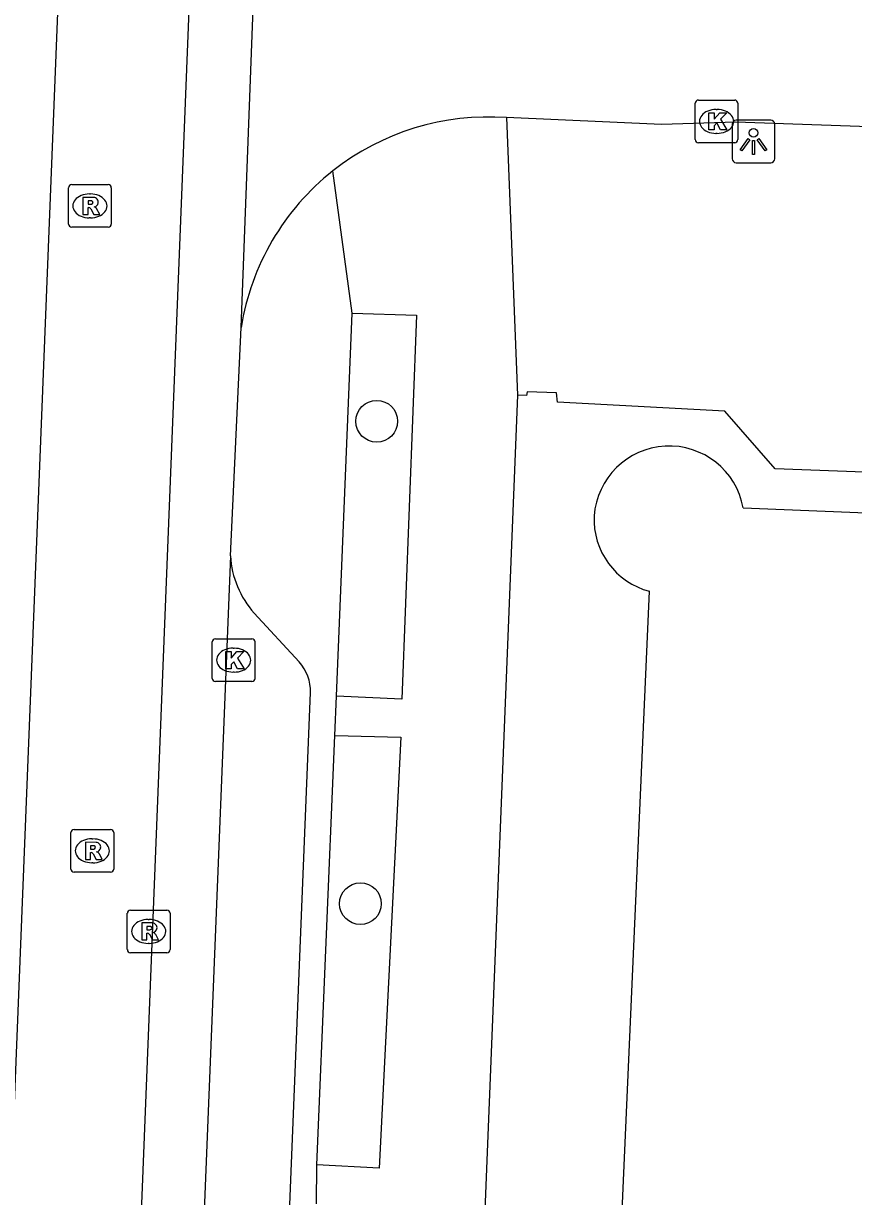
# Model space of a CAD drawing. Extents: x 160732 to 162105, y 387428 to 388479.
# Drawn here: x 161763.05 to 161782.5, y 387541.86 to 387569.35 of the extents above; entities that cross this region are included whole.
import ezdxf

# ---------------------------------------------------------------- set-up
doc = ezdxf.new("R2010")
doc.units = 0
for name, color, linetype in [('IMGEO_Boom', 7, 'Continuous'), ('IMGEO_Kolk', 7, 'Continuous'), ('IMGEO_Lichtpunt', 7, 'Continuous'), ('IMGEO_Pand', 7, 'Continuous'), ('IMGEO_Rijbaan_lokaal_gesloten', 7, 'Continuous'), ('IMGEO_Rijbaan_lokaal_open', 7, 'Continuous'), ('IMGEO_Rioolput', 7, 'Continuous'), ('IMGEO_Voetpad_open', 7, 'Continuous')]:
    doc.layers.add(name, color=color, linetype=linetype)

msp = doc.modelspace()

# ---------------------------------------------------------------- linework, layer by layer
at = {"layer": 'IMGEO_Boom'}
for centre in [(161771.329, 387560.024), (161770.947, 387548.721)]:
    msp.add_circle(centre, 0.489, dxfattribs=at)
at = {"layer": 'IMGEO_Kolk'}
for p, q in [((161778.793, 387566.625), (161778.793, 387567.477)), ((161778.868, 387567.551), (161779.72, 387567.551)), ((161779.794, 387567.477), (161779.794, 387566.625)), ((161779.281, 387567.331), (161779.306, 387567.331)), ((161779.72, 387566.551), (161778.868, 387566.551)), ((161779.304, 387566.771), (161779.279, 387566.771)), ((161767.475, 387554.001), (161767.475, 387554.853)), ((161767.55, 387554.927), (161768.402, 387554.927)), ((161767.963, 387554.707), (161767.988, 387554.707)), ((161768.476, 387554.853), (161768.476, 387554.001)), ((161767.986, 387554.147), (161767.961, 387554.147)), ((161768.402, 387553.927), (161767.55, 387553.927))]:
    msp.add_line(p, q, dxfattribs=at)
for points in [[(161778.793, 387566.625), (161778.793, 387567.477)], [(161778.868, 387567.551), (161779.72, 387567.551)], [(161779.794, 387567.477), (161779.794, 387566.625)], [(161779.114, 387567.251), (161779.237, 387567.251), (161779.237, 387567.1), (161779.367, 387567.251), (161779.531, 387567.251), (161779.385, 387567.1), (161779.538, 387566.851), (161779.386, 387566.851), (161779.301, 387567.015), (161779.237, 387566.948), (161779.237, 387566.851), (161779.114, 387566.851), (161779.114, 387567.251)], [(161779.72, 387566.551), (161778.868, 387566.551)], [(161767.475, 387554.001), (161767.475, 387554.853)], [(161767.55, 387554.927), (161768.402, 387554.927)], [(161768.476, 387554.853), (161768.476, 387554.001)], [(161767.796, 387554.627), (161767.919, 387554.627), (161767.919, 387554.476), (161768.049, 387554.627), (161768.213, 387554.627), (161768.067, 387554.476), (161768.22, 387554.227), (161768.068, 387554.227), (161767.983, 387554.391), (161767.919, 387554.324), (161767.919, 387554.227), (161767.796, 387554.227), (161767.796, 387554.627)], [(161768.402, 387553.927), (161767.55, 387553.927)]]:
    msp.add_lwpolyline(points, dxfattribs=at)
for centre, start, end in [((161778.87, 387567.475), 91.552, 178.448), ((161778.87, 387567.475), 91.552, 178.448), ((161779.718, 387567.475), 1.552, 88.448), ((161779.718, 387567.475), 1.552, 88.448), ((161778.87, 387566.627), 181.552, 268.448), ((161778.87, 387566.627), 181.552, 268.448), ((161779.718, 387566.627), 271.552, 358.448), ((161779.718, 387566.627), 271.552, 358.448), ((161767.552, 387554.851), 91.552, 178.448), ((161767.552, 387554.851), 91.552, 178.448), ((161768.4, 387554.851), 1.552, 88.448), ((161768.4, 387554.851), 1.552, 88.448), ((161767.552, 387554.003), 181.552, 268.448), ((161767.552, 387554.003), 181.552, 268.448), ((161768.4, 387554.003), 271.552, 358.448), ((161768.4, 387554.003), 271.552, 358.448)]:
    msp.add_arc(centre, 0.0765, start, end, dxfattribs=at)
for centre, major_axis, ratio, start_param, end_param in [((161779.28, 387567.051), (-0.387, 0.002), 0.722429, 4.712389, 7.853982), ((161779.305, 387567.051), (-0.39, 0.002), 0.717154, 1.570796, 4.712389), ((161767.962, 387554.427), (-0.387, 0.002), 0.722429, 4.712389, 7.853982), ((161767.987, 387554.427), (-0.39, 0.002), 0.717154, 1.570796, 4.712389)]:
    msp.add_ellipse(centre, major_axis=major_axis, ratio=ratio, start_param=start_param, end_param=end_param, dxfattribs=at)
at = {"layer": 'IMGEO_Lichtpunt'}
for p, q in [((161780.562, 387567.08), (161779.754, 387567.08)), ((161780.562, 387567.08), (161779.754, 387567.08)), ((161779.66, 387566.985), (161779.66, 387566.178)), ((161779.66, 387566.985), (161779.66, 387566.178)), ((161780.656, 387566.178), (161780.656, 387566.985)), ((161780.656, 387566.178), (161780.656, 387566.985)), ((161779.754, 387566.084), (161780.562, 387566.084)), ((161779.754, 387566.084), (161780.562, 387566.084))]:
    msp.add_line(p, q, dxfattribs=at)
for points in [[(161780.034, 387566.649), (161780.073, 387566.621), (161779.885, 387566.359), (161779.847, 387566.386), (161780.034, 387566.649)], [(161780.136, 387566.601), (161780.183, 387566.601), (161780.183, 387566.279), (161780.136, 387566.279), (161780.136, 387566.601)], [(161780.246, 387566.621), (161780.284, 387566.648), (161780.471, 387566.386), (161780.432, 387566.358), (161780.246, 387566.621)]]:
    msp.add_lwpolyline(points, dxfattribs=at)
msp.add_circle((161780.159, 387566.783), 0.0994, dxfattribs=at)
for centre, start, end in [((161779.754, 387566.985), 90, 180), ((161779.754, 387566.985), 90, 180), ((161780.562, 387566.985), 0, 90), ((161780.562, 387566.985), 0, 90), ((161779.754, 387566.178), 180, 270), ((161779.754, 387566.178), 180, 270), ((161780.562, 387566.178), 270, 0), ((161780.562, 387566.178), 270, 360)]:
    msp.add_arc(centre, 0.0946, start, end, dxfattribs=at)
at = {"layer": 'IMGEO_Pand'}
for points in [[(161779.916, 387557.993), (161799.325, 387557.206), (161798.339, 387532.514), (161812.381, 387532.207), (161811.64, 387513.652)], [(161775.87, 387514.08), (161777.723, 387556.041)]]:
    msp.add_lwpolyline(points, dxfattribs=at)
for centre, radius, start, end in [((161778.182, 387557.683), 1.762, 10.1467, 175.9839), ((161778.164, 387557.726), 1.742, 177.3805, 255.324)]:
    msp.add_arc(centre, radius, start, end, dxfattribs=at)
at = {"layer": 'IMGEO_Rijbaan_lokaal_gesloten'}
for points in [[(161761.164, 387501.956), (161767.079, 387650.821)], [(161771.589, 387650.166), (161770.124, 387650.236), (161764.086, 387498.152)], [(161768.149, 387562.223), (161768.841, 387580.5)], [(161767.899, 387556.87), (161768.149, 387562.223)], [(161767.899, 387556.87), (161765.52, 387497.586)]]:
    msp.add_lwpolyline(points, dxfattribs=at)
at = {"layer": 'IMGEO_Rijbaan_lokaal_open'}
msp.add_lwpolyline([(161818.558, 387565.672), (161779.746, 387567.036), (161778.003, 387566.981), (161774.372, 387567.139)], dxfattribs=at)
for centre, radius, start, end in [((161773.937, 387561.291), 5.864, 85.7493, 128.3017), ((161773.937, 387561.293), 5.862, 128.3074, 170.8735)]:
    msp.add_arc(centre, radius, start, end, dxfattribs=at)
at = {"layer": 'IMGEO_Rioolput'}
for p, q in [((161764.107, 387564.645), (161764.107, 387565.497)), ((161764.182, 387565.571), (161765.034, 387565.571)), ((161765.108, 387565.497), (161765.108, 387564.645)), ((161764.595, 387565.351), (161764.62, 387565.351)), ((161764.618, 387564.791), (161764.593, 387564.791)), ((161765.034, 387564.571), (161764.182, 387564.571)), ((161764.163, 387549.533), (161764.163, 387550.385)), ((161764.238, 387550.459), (161765.09, 387550.459)), ((161765.164, 387550.385), (161765.164, 387549.533)), ((161764.651, 387550.239), (161764.676, 387550.239)), ((161764.674, 387549.679), (161764.649, 387549.679)), ((161765.09, 387549.459), (161764.238, 387549.459)), ((161765.484, 387547.644), (161765.484, 387548.496)), ((161765.559, 387548.57), (161766.411, 387548.57)), ((161766.485, 387548.496), (161766.485, 387547.644)), ((161765.972, 387548.35), (161765.997, 387548.35)), ((161766.411, 387547.57), (161765.559, 387547.57)), ((161765.995, 387547.79), (161765.97, 387547.79))]:
    msp.add_line(p, q, dxfattribs=at)
for points in [[(161764.107, 387564.645), (161764.107, 387565.497)], [(161764.182, 387565.571), (161765.034, 387565.571)], [(161765.108, 387565.497), (161765.108, 387564.645)], [(161764.696, 387565.269), (161764.444, 387565.271), (161764.444, 387564.871)], [(161764.622, 387565.19), (161764.568, 387565.19), (161764.568, 387565.109)], [(161764.444, 387564.871), (161764.568, 387564.871), (161764.568, 387565.033), (161764.579, 387565.033)], [(161764.568, 387565.109), (161764.62, 387565.109)], [(161764.626, 387565.004), (161764.697, 387564.871), (161764.837, 387564.871), (161764.772, 387564.997)], [(161765.034, 387564.571), (161764.182, 387564.571)], [(161764.163, 387549.533), (161764.163, 387550.385)], [(161764.238, 387550.459), (161765.09, 387550.459)], [(161765.164, 387550.385), (161765.164, 387549.533)], [(161764.752, 387550.157), (161764.5, 387550.159), (161764.5, 387549.759)], [(161764.678, 387550.078), (161764.624, 387550.078), (161764.624, 387549.997)], [(161764.5, 387549.759), (161764.624, 387549.759), (161764.624, 387549.921), (161764.635, 387549.921)], [(161764.624, 387549.997), (161764.676, 387549.997)], [(161764.682, 387549.892), (161764.753, 387549.759), (161764.893, 387549.759), (161764.828, 387549.885)], [(161765.09, 387549.459), (161764.238, 387549.459)], [(161765.484, 387547.644), (161765.484, 387548.496)], [(161765.559, 387548.57), (161766.411, 387548.57)], [(161766.485, 387548.496), (161766.485, 387547.644)], [(161766.073, 387548.268), (161765.821, 387548.27), (161765.821, 387547.87)], [(161765.999, 387548.189), (161765.945, 387548.189), (161765.945, 387548.108)], [(161765.945, 387548.108), (161765.997, 387548.108)], [(161765.821, 387547.87), (161765.945, 387547.87), (161765.945, 387548.032), (161765.956, 387548.032)], [(161766.003, 387548.003), (161766.074, 387547.87), (161766.214, 387547.87), (161766.149, 387547.996)], [(161766.411, 387547.57), (161765.559, 387547.57)]]:
    msp.add_lwpolyline(points, dxfattribs=at)
for centre, radius, start, end in [((161764.184, 387565.495), 0.0765, 91.552, 178.448), ((161764.184, 387565.495), 0.0765, 91.552, 178.448), ((161765.032, 387565.495), 0.0765, 1.552, 88.448), ((161765.032, 387565.495), 0.0765, 1.552, 88.448), ((161764.628, 387565.094), 0.0964, 77.0061, 93.1865), ((161764.642, 387565.151), 0.0378, 276.6634, 79.6772), ((161764.695, 387565.159), 0.109, 350.3612, 89.416), ((161764.693, 387565.159), 0.112, 277.5842, 350.9817), ((161764.578, 387564.98), 0.0533, 26.0293, 88.6989), ((161764.604, 387565.298), 0.19, 274.7715, 282.9687), ((161764.677, 387564.944), 0.108, 29.5134, 73.7905), ((161764.184, 387564.647), 0.0765, 181.552, 268.448), ((161764.184, 387564.647), 0.0765, 181.552, 268.448), ((161765.032, 387564.647), 0.0765, 271.552, 358.448), ((161765.032, 387564.647), 0.0765, 271.552, 358.448), ((161764.24, 387550.383), 0.0765, 91.552, 178.448), ((161764.24, 387550.383), 0.0765, 91.552, 178.448), ((161765.088, 387550.383), 0.0765, 1.552, 88.448), ((161765.088, 387550.383), 0.0765, 1.552, 88.448), ((161764.684, 387549.982), 0.0964, 77.0061, 93.1865), ((161764.698, 387550.039), 0.0378, 276.6634, 79.6772), ((161764.751, 387550.047), 0.109, 350.3612, 89.416), ((161764.749, 387550.047), 0.112, 277.5842, 350.9817), ((161764.634, 387549.868), 0.0533, 26.0293, 88.6989), ((161764.66, 387550.186), 0.19, 274.7715, 282.9687), ((161764.733, 387549.832), 0.108, 29.5134, 73.7905), ((161764.24, 387549.535), 0.0765, 181.552, 268.448), ((161764.24, 387549.535), 0.0765, 181.552, 268.448), ((161765.088, 387549.535), 0.0765, 271.552, 358.448), ((161765.088, 387549.535), 0.0765, 271.552, 358.448), ((161765.561, 387548.494), 0.0765, 91.552, 178.448), ((161765.561, 387548.494), 0.0765, 91.552, 178.448), ((161766.409, 387548.494), 0.0765, 1.552, 88.448), ((161766.409, 387548.494), 0.0765, 1.552, 88.448), ((161765.981, 387548.297), 0.19, 274.7715, 282.9687), ((161766.005, 387548.093), 0.0964, 77.0061, 93.1865), ((161766.019, 387548.15), 0.0378, 276.6634, 79.6772), ((161766.072, 387548.158), 0.109, 350.3612, 89.416), ((161766.07, 387548.158), 0.112, 277.5842, 350.9817), ((161765.955, 387547.979), 0.0533, 26.0293, 88.6989), ((161766.054, 387547.943), 0.108, 29.5134, 73.7905), ((161765.561, 387547.646), 0.0765, 181.552, 268.448), ((161765.561, 387547.646), 0.0765, 181.552, 268.448), ((161766.409, 387547.646), 0.0765, 271.552, 358.448), ((161766.409, 387547.646), 0.0765, 271.552, 358.448)]:
    msp.add_arc(centre, radius, start, end, dxfattribs=at)
for centre, major_axis, ratio, start_param, end_param in [((161764.594, 387565.071), (-0.387, 0.002), 0.722429, 4.712389, 7.853982), ((161764.619, 387565.071), (-0.39, 0.002), 0.717154, 1.570796, 4.712389), ((161764.65, 387549.959), (-0.387, 0.002), 0.722429, 4.712389, 7.853982), ((161764.675, 387549.959), (-0.39, 0.002), 0.717154, 1.570796, 4.712389), ((161765.971, 387548.07), (-0.387, 0.002), 0.722429, 4.712389, 7.853982), ((161765.996, 387548.07), (-0.39, 0.002), 0.717154, 1.570796, 4.712389)]:
    msp.add_ellipse(centre, major_axis=major_axis, ratio=ratio, start_param=start_param, end_param=end_param, dxfattribs=at)
at = {"layer": 'IMGEO_Voetpad_open'}
for points in [[(161774.372, 387567.139), (161774.63, 387560.636)], [(161770.752, 387562.558), (161770.303, 387565.893)], [(161770.752, 387562.558), (161772.264, 387562.513), (161771.921, 387553.513), (161770.386, 387553.582)], [(161770.386, 387553.582), (161770.752, 387562.558)], [(161774.63, 387560.636), (161771.232, 387475.833)], [(161816.781, 387553.187), (161816.965, 387557.553), (161780.669, 387558.91), (161779.491, 387560.262), (161775.566, 387560.474), (161775.54, 387560.692), (161774.853, 387560.718), (161774.842, 387560.631), (161774.63, 387560.636)], [(161769.51, 387554.385), (161768.457, 387555.531)], [(161767.635, 387500.633), (161769.78, 387553.668)], [(161770.35, 387552.662), (161770.386, 387553.582)], [(161770.35, 387552.662), (161771.894, 387552.619), (161771.384, 387542.522), (161769.928, 387542.6)], [(161769.928, 387542.6), (161770.35, 387552.662)], [(161769.919, 387541.688), (161769.928, 387542.6)]]:
    msp.add_lwpolyline(points, dxfattribs=at)
for centre, radius, start, end in [((161770.102, 387557.002), 2.207, 183.4382, 221.8076), ((161768.733, 387553.683), 1.047, 359.1652, 42.1044)]:
    msp.add_arc(centre, radius, start, end, dxfattribs=at)

doc.saveas('drawing.dxf')
